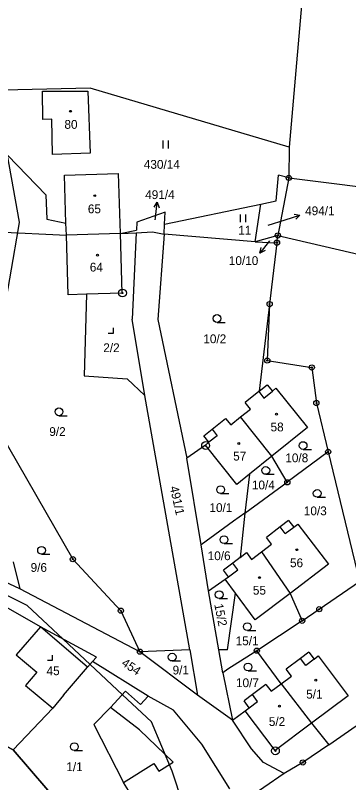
# Model space of a CAD drawing. Extents: x -547623 to -538651, y -1096714 to -1086522.
# Drawn here: x -544040.8 to -543976.5, y -1094334.7 to -1094186.5 of the extents above; entities that cross this region are included whole.
import ezdxf

# ---------------------------------------------------------------- set-up
doc = ezdxf.new("R2010")
doc.units = 0
for name, color, linetype in [('podzemní_provozovana', 7, 'Continuous'), ('Vrstva 1', 7, 'Continuous'), ('Vrstva 25', 7, 'Continuous'), ('Vrstva 33', 7, 'Continuous'), ('Vrstva 41', 7, 'Continuous'), ('Vrstva 52', 7, 'Continuous'), ('Vrstva 83', 7, 'Continuous'), ('Vrstva 86', 7, 'Continuous'), ('Vrstva 90', 7, 'Continuous'), ('Vrstva 92', 7, 'Continuous')]:
    doc.layers.add(name, color=color, linetype=linetype)

msp = doc.modelspace()

# ---------------------------------------------------------------- linework, layer by layer
at = {"layer": 'podzemní_provozovana'}
for p, q in [((-544013.76, -1094225.62), (-544013.41, -1094222.64)), ((-543988.73, -1094226.03), (-543985.87, -1094225.13)), ((-543991.75, -1094230.09), (-543993.59, -1094232.46))]:
    msp.add_line(p, q, dxfattribs=at)
for points in [[(-544014.02, -1094223.58), (-544013.41, -1094222.64), (-544013.03, -1094223.69)], [(-543986.97, -1094224.95), (-543985.87, -1094225.13), (-543986.67, -1094225.91)], [(-544013.81, -1094226.06), (-544013.76, -1094225.62)], [(-543992.02, -1094227.07), (-543988.73, -1094226.03)], [(-543992.58, -1094231.98), (-543993.59, -1094232.46), (-543993.37, -1094231.36)]]:
    msp.add_lwpolyline(points, dxfattribs=at)
at = {"layer": 'Vrstva 1'}
for p, q in [((-544067.1, -1094227.25), (-544030.94, -1094229)), ((-544020.57, -1094228.67), (-544017.45, -1094228.52)), ((-544017.45, -1094228.52), (-544018.26, -1094245.19)), ((-544017.45, -1094228.52), (-544014.33, -1094228.37)), ((-544014.33, -1094228.37), (-544012.05, -1094228.79)), ((-543994.5, -1094230.28), (-543990.3, -1094230.44)), ((-543990.3, -1094230.44), (-543991.33, -1094239.02)), ((-544043.93, -1094266.9), (-544029.68, -1094291.56)), ((-544029.68, -1094291.56), (-544020.41, -1094301.51)), ((-544020.41, -1094301.51), (-544016.74, -1094309.43))]:
    msp.add_line(p, q, dxfattribs=at)
for points in [[(-543978.37, -1094101.76), (-543987.94, -1094211.97)], [(-544026.34, -1094200.6), (-544051.54, -1094201.17)], [(-544035.51, -1094201.17), (-544026.82, -1094201.16)], [(-544035.48, -1094206.64), (-544035.51, -1094201.17)], [(-544026.82, -1094201.16), (-544026.36, -1094213.16)], [(-543987.94, -1094211.97), (-544026.34, -1094200.6)], [(-544034.89, -1094221.21), (-544053.29, -1094202.18)], [(-544033.76, -1094206.56), (-544035.48, -1094206.64)], [(-544033.58, -1094213.44), (-544033.76, -1094206.56)], [(-543987.94, -1094211.97), (-543988.03, -1094217.93)], [(-544026.36, -1094213.16), (-544033.58, -1094213.44)], [(-544031.31, -1094217.42), (-544020.94, -1094217.1)], [(-544031.02, -1094226.68), (-544031.31, -1094217.42)], [(-544020.94, -1094217.1), (-544020.57, -1094228.67)], [(-543990.45, -1094222.36), (-543990.02, -1094217.41)], [(-543988.03, -1094217.93), (-543990.02, -1094217.41)], [(-543988.03, -1094217.93), (-543990.13, -1094229.05)], [(-543988.03, -1094217.93), (-543944.42, -1094223.39)], [(-544034.89, -1094221.21), (-544034.73, -1094225.87)], [(-544011.97, -1094226.87), (-543993.43, -1094222.98)], [(-543994.5, -1094230.28), (-543993.43, -1094222.98)], [(-543993.43, -1094222.98), (-543990.45, -1094222.36)], [(-544011.87, -1094224.58), (-544017.34, -1094226.45)], [(-544011.97, -1094226.87), (-544011.87, -1094224.58)], [(-544034.73, -1094225.87), (-544031.02, -1094226.68)], [(-544030.94, -1094229), (-544031.02, -1094226.68)], [(-544017.34, -1094226.45), (-544017.43, -1094228.01)], [(-544012.05, -1094228.79), (-544011.97, -1094226.87)], [(-544020.57, -1094228.67), (-544030.94, -1094229)], [(-544030.58, -1094240.52), (-544030.94, -1094229)], [(-544020.57, -1094228.67), (-544017.43, -1094228.01)], [(-544020.57, -1094228.67), (-544020.21, -1094240.19)], [(-544012.05, -1094228.79), (-544013.3, -1094245.27)], [(-543994.5, -1094230.28), (-544012.05, -1094228.79)], [(-543990.13, -1094229.05), (-543994.5, -1094230.28)], [(-543990.3, -1094230.44), (-543990.13, -1094229.05)], [(-543990.13, -1094229.05), (-543950.58, -1094238.27)], [(-543991.33, -1094239.02), (-543991.72, -1094242.31)], [(-544027.08, -1094240.41), (-544030.58, -1094240.52)], [(-544027.08, -1094240.41), (-544027.48, -1094256.13)], [(-544020.21, -1094240.19), (-544027.08, -1094240.41)], [(-543991.72, -1094242.31), (-543993.71, -1094259.11)], [(-543991.72, -1094242.31), (-543992.17, -1094253.21)], [(-544015.81, -1094259.93), (-544018.26, -1094245.19)], [(-544013.3, -1094245.27), (-544007.67, -1094272.07)], [(-543992.17, -1094253.21), (-543983.58, -1094254.54)], [(-543983.58, -1094254.54), (-543982.7, -1094261.41)], [(-544027.48, -1094256.13), (-544019.18, -1094256.72)], [(-544019.18, -1094256.72), (-544015.81, -1094259.93)], [(-543993.71, -1094259.11), (-543992.19, -1094257.88)], [(-543992.19, -1094257.88), (-543991.18, -1094259.13)], [(-543991.18, -1094259.13), (-543990.49, -1094258.56)], [(-543990.49, -1094258.56), (-543984.41, -1094266.1)], [(-544007.12, -1094309.08), (-544015.81, -1094259.93)], [(-543993.83, -1094259.21), (-543996.44, -1094261.32)], [(-543993.71, -1094259.11), (-543993.83, -1094259.21)], [(-543995.43, -1094262.57), (-543996.44, -1094261.32)], [(-543982.7, -1094261.41), (-543980.41, -1094270.83)], [(-543997.31, -1094264.08), (-543995.43, -1094262.57)], [(-544002.82, -1094266.48), (-544000.21, -1094264.37)], [(-544000.21, -1094264.37), (-543999.2, -1094265.62)], [(-543999.2, -1094265.62), (-543997.31, -1094264.08)], [(-543991.29, -1094271.65), (-543997.31, -1094264.08)], [(-543984.41, -1094266.1), (-543991.29, -1094271.65)], [(-544004.44, -1094267.72), (-544002.82, -1094266.48)], [(-544003.43, -1094268.97), (-544004.44, -1094267.72)], [(-544004.12, -1094269.52), (-544003.43, -1094268.97)], [(-544004.12, -1094269.52), (-544007.67, -1094272.07)], [(-543998.06, -1094277.11), (-544004.12, -1094269.52)], [(-543980.41, -1094270.83), (-543988.31, -1094276.71)], [(-543980.41, -1094270.83), (-543974.4, -1094295.89)], [(-544004.95, -1094288.81), (-544007.67, -1094272.07)], [(-543991.29, -1094271.65), (-543995.61, -1094275.13)], [(-543988.31, -1094276.71), (-543991.29, -1094271.65)], [(-543995.61, -1094275.13), (-543998.06, -1094277.11)], [(-543995.61, -1094275.13), (-543996.5, -1094282.67)], [(-543996.5, -1094282.67), (-543988.31, -1094276.71)], [(-543996.5, -1094282.67), (-543998.67, -1094284.24)], [(-543996.5, -1094282.67), (-543997.38, -1094291.21)], [(-543988.06, -1094284.11), (-543989.67, -1094285.33)], [(-543988.06, -1094284.11), (-543987.08, -1094285.39)], [(-543998.67, -1094284.24), (-544004.95, -1094288.81)], [(-543989.67, -1094285.33), (-543992.32, -1094287.35)], [(-543987.08, -1094285.39), (-543986.28, -1094284.78)], [(-543986.28, -1094284.78), (-543980.38, -1094292.53)], [(-543993.27, -1094290.11), (-543991.34, -1094288.63)], [(-543991.34, -1094288.63), (-543992.32, -1094287.35)], [(-544003.52, -1094297.65), (-544004.95, -1094288.81)], [(-543995.21, -1094291.59), (-543993.27, -1094290.11)], [(-543993.27, -1094290.11), (-543987.75, -1094298.17)], [(-543997.38, -1094291.21), (-543998.84, -1094292.32)], [(-543997.38, -1094291.21), (-543996.19, -1094290.3)], [(-543996.19, -1094290.3), (-543995.21, -1094291.59)], [(-544039.92, -1094297.26), (-544051.82, -1094291.75)], [(-544041.17, -1094292.07), (-544039.92, -1094297.26)], [(-543998.84, -1094292.32), (-544000.61, -1094293.66)], [(-543980.38, -1094292.53), (-543987.75, -1094298.17)], [(-543999.63, -1094294.95), (-544000.61, -1094293.66)], [(-544003.52, -1094297.65), (-544000.27, -1094295.44)], [(-544000.27, -1094295.44), (-543999.63, -1094294.95)], [(-543998.32, -1094298.1), (-544000.27, -1094295.44)], [(-543982.14, -1094301.22), (-543974.4, -1094295.89)], [(-544016.74, -1094309.43), (-544039.92, -1094297.26)], [(-544001.54, -1094309.08), (-544003.52, -1094297.65)], [(-543999.82, -1094309.05), (-543998.32, -1094298.1)], [(-543994.51, -1094303.29), (-543998.32, -1094298.1)], [(-543987.75, -1094298.17), (-543994.51, -1094303.29)], [(-543987.75, -1094298.17), (-543985.43, -1094303.46)], [(-544035.95, -1094304.62), (-544044.39, -1094299.81)], [(-543985.43, -1094303.46), (-543982.14, -1094301.22)], [(-543985.43, -1094303.46), (-543994.19, -1094309.23)], [(-544035.95, -1094304.62), (-544040.59, -1094310.02)], [(-544025.14, -1094310.49), (-544035.95, -1094304.62)], [(-544007.12, -1094309.08), (-544016.74, -1094309.43)], [(-544007.12, -1094309.08), (-544005.64, -1094317.84)], [(-543999.82, -1094309.05), (-544001.54, -1094309.08)], [(-544000.77, -1094313.53), (-544001.54, -1094309.08)], [(-543994.19, -1094309.23), (-543999.79, -1094312.79)], [(-543989.47, -1094315.61), (-543994.19, -1094309.23)], [(-544040.59, -1094310.02), (-544036.64, -1094313.41)], [(-544025.88, -1094311.32), (-544025.14, -1094310.49)], [(-544005.64, -1094317.84), (-544016.74, -1094309.43)], [(-543985.74, -1094310.74), (-543988.5, -1094312.81)], [(-543984.13, -1094309.53), (-543985.74, -1094310.74)], [(-543984.13, -1094309.53), (-543983.14, -1094310.85)], [(-543983.14, -1094310.85), (-543982.34, -1094310.25)], [(-543982.34, -1094310.25), (-543976.57, -1094317.94)], [(-544026.87, -1094312.42), (-544025.88, -1094311.32)], [(-544015.15, -1094318.03), (-544025.88, -1094311.32)], [(-544036.64, -1094313.41), (-544038.85, -1094315.97)], [(-544031.48, -1094317.84), (-544026.87, -1094312.42)], [(-543999.79, -1094312.79), (-544000.77, -1094313.53)], [(-544000.77, -1094313.53), (-543998.88, -1094322.67)], [(-543987.51, -1094314.13), (-543988.5, -1094312.81)], [(-543989.47, -1094315.61), (-543987.51, -1094314.13)], [(-544038.85, -1094315.97), (-544033.53, -1094320.3)], [(-543992.42, -1094315.76), (-543995.03, -1094317.71)], [(-543992.42, -1094315.76), (-543991.43, -1094317.08)], [(-543991.43, -1094317.08), (-543989.47, -1094315.61)], [(-543989.47, -1094315.61), (-543983.62, -1094323.24)], [(-543980.3, -1094327.39), (-543964.66, -1094316.54)], [(-544031.48, -1094317.84), (-544033.53, -1094320.3)], [(-544022.4, -1094320.2), (-544019.52, -1094317.08)], [(-544019.52, -1094317.08), (-544016.6, -1094319.63)], [(-544016.6, -1094319.63), (-544015.15, -1094318.03)], [(-544010.28, -1094320.72), (-544015.15, -1094318.03)], [(-543998.88, -1094322.67), (-544005.64, -1094317.84)], [(-543995.03, -1094317.71), (-543996.63, -1094318.91)], [(-543976.57, -1094317.94), (-543983.62, -1094323.24)], [(-543995.64, -1094320.24), (-543996.63, -1094318.91)], [(-544033.53, -1094320.3), (-544041.23, -1094328.36)], [(-544022.4, -1094320.2), (-544025.66, -1094323.49)], [(-544004.83, -1094327.27), (-544010.28, -1094320.72)], [(-543998.88, -1094322.67), (-543996.44, -1094320.84)], [(-543996.44, -1094320.84), (-543995.64, -1094320.24)], [(-543995.24, -1094328.21), (-543998.88, -1094322.67)], [(-544025.66, -1094323.49), (-544019.9, -1094334.68)], [(-543983.62, -1094323.24), (-543980.3, -1094327.39)], [(-543999.38, -1094335.89), (-544004.83, -1094327.27)], [(-543992.88, -1094330.81), (-543995.24, -1094328.21)], [(-543980.3, -1094327.39), (-543985.3, -1094330.82)], [(-543988.89, -1094332.97), (-543992.88, -1094330.81)], [(-543985.3, -1094330.82), (-543988.89, -1094332.97)], [(-543988.89, -1094332.97), (-543996.75, -1094338.37)], [(-544018.94, -1094336.21), (-544019.9, -1094334.68)]]:
    msp.add_lwpolyline(points, dxfattribs=at)
at = {"layer": 'Vrstva 25'}
for p, q in [((-544012.24, -1094212.24), (-544012.24, -1094210.74)), ((-544011.24, -1094212.24), (-544011.24, -1094210.74)), ((-543997.34, -1094226.47), (-543997.34, -1094224.97)), ((-543996.34, -1094226.47), (-543996.34, -1094224.97)), ((-544001.87, -1094245.83), (-544000.27, -1094245.83)), ((-544032.36, -1094263.85), (-544030.76, -1094263.85)), ((-543985.26, -1094270.37), (-543983.66, -1094270.37)), ((-543992.46, -1094275.17), (-543990.86, -1094275.17)), ((-544001.18, -1094278.9), (-543999.58, -1094278.9)), ((-543982.54, -1094279.61), (-543980.94, -1094279.61)), ((-544000.51, -1094288.55), (-543998.91, -1094288.55)), ((-544035.72, -1094290.61), (-544034.12, -1094290.61)), ((-544001.45, -1094299.16), (-543999.85, -1094299.16)), ((-543996.01, -1094305.33), (-543994.41, -1094305.33)), ((-544010.52, -1094311.22), (-544008.92, -1094311.22)), ((-543995.88, -1094313.12), (-543994.28, -1094313.12)), ((-544029.41, -1094328.52), (-544027.81, -1094328.52))]:
    msp.add_line(p, q, dxfattribs=at)
for points in [[(-544022.85, -1094247.9), (-544021.85, -1094247.9), (-544021.85, -1094246.9)], [(-544034.6, -1094311.08), (-544033.6, -1094311.08), (-544033.6, -1094310.08)]]:
    msp.add_lwpolyline(points, dxfattribs=at)
for centre, radius in [((-544030.15, -1094205.06), 0.175), ((-544025.46, -1094221.36), 0.175), ((-544024.94, -1094232.86), 0.175), ((-544001.87, -1094245.08), 0.75), ((-544032.36, -1094263.1), 0.75), ((-543990.39, -1094263.55), 0.175), ((-543997.68, -1094269.21), 0.175), ((-543985.26, -1094269.62), 0.75), ((-543992.46, -1094274.42), 0.75), ((-544001.18, -1094278.15), 0.75), ((-543982.54, -1094278.86), 0.75), ((-544000.51, -1094287.8), 0.75), ((-544035.72, -1094289.86), 0.75), ((-543986.47, -1094289.74), 0.175), ((-543993.67, -1094295.12), 0.175), ((-544001.45, -1094298.41), 0.75), ((-543996.01, -1094304.58), 0.75), ((-544010.52, -1094310.47), 0.75), ((-543995.88, -1094312.37), 0.75), ((-543982.82, -1094314.92), 0.175), ((-543989.84, -1094319.94), 0.175), ((-544029.41, -1094327.77), 0.75)]:
    msp.add_circle(centre, radius, dxfattribs=at)
at = {"layer": 'Vrstva 33'}
for points in [[(-543993.83, -1094259.21), (-543992.82, -1094260.45)], [(-543992.82, -1094260.45), (-543991.18, -1094259.13)], [(-544001.82, -1094267.73), (-544003.43, -1094268.97)], [(-544002.82, -1094266.48), (-544001.82, -1094267.73)], [(-543988.69, -1094286.62), (-543989.67, -1094285.33)], [(-543988.69, -1094286.62), (-543987.08, -1094285.39)], [(-543997.86, -1094293.6), (-543998.84, -1094292.32)], [(-543999.63, -1094294.95), (-543997.86, -1094293.6)], [(-544026.87, -1094312.42), (-544035.95, -1094304.62)], [(-543984.74, -1094312.06), (-543985.74, -1094310.74)], [(-543983.14, -1094310.85), (-543984.74, -1094312.06)], [(-543994.04, -1094319.03), (-543995.03, -1094317.71)], [(-543995.64, -1094320.24), (-543994.04, -1094319.03)], [(-544016.8, -1094324.53), (-544022.4, -1094320.2)], [(-543990.67, -1094328.53), (-543996.44, -1094320.84)], [(-543983.62, -1094323.24), (-543990.67, -1094328.53)], [(-544010.31, -1094330.76), (-544016.8, -1094324.53)], [(-544019.9, -1094334.68), (-544014.07, -1094330.99)], [(-544014.07, -1094330.99), (-544013.1, -1094332.52)], [(-544013.1, -1094332.52), (-544010.31, -1094330.76)]]:
    msp.add_lwpolyline(points, dxfattribs=at)
at = {"layer": 'Vrstva 41'}
msp.add_lwpolyline([(-544041.23, -1094328.36), (-544031.33, -1094339.81)], dxfattribs=at)
msp.add_lwpolyline([(-544041.23, -1094328.36), (-544031.33, -1094339.81)], dxfattribs=at)
at = {"layer": 'Vrstva 52'}
for points in [[(-544051.5, -1094294), (-544051.17, -1094292.05), (-544049.81, -1094283.86), (-544047.27, -1094268.6), (-544047.1, -1094267.58), (-544047, -1094267), (-544040.2, -1094227.68), (-544040, -1094226.5), (-544042.3, -1094213.54), (-544044, -1094204), (-544046.2, -1094201.05), (-544064.69, -1094176.27), (-544067.5, -1094172.5), (-544071, -1094159), (-544070, -1094123), (-544060.93, -1094104.38), (-544060.5, -1094103.5), (-544048.5, -1094087), (-544034, -1094054), (-544030.47, -1094048.38), (-544020.5, -1094032.5), (-543990.5, -1094000)], [(-544000.5, -1094363), (-544003.48, -1094353.91), (-544006.4, -1094344.99), (-544010.5, -1094332.5), (-544014.5, -1094323), (-544020.12, -1094317.73), (-544026.37, -1094311.87), (-544030.47, -1094308.03), (-544031.56, -1094307), (-544038.5, -1094300.5), (-544051.5, -1094294)], [(-544256.41, -1094456.65), (-544259.86, -1094447.12), (-544260.28, -1094444.5), (-544231.13, -1094433.92), (-544208.13, -1094433.1), (-544199.85, -1094432.08), (-544183.67, -1094429.57), (-544167.93, -1094423.38), (-544136.49, -1094408.77), (-544127.55, -1094406.74), (-544112.5, -1094399.93), (-544097.67, -1094392.87), (-544079.54, -1094384.23), (-544042.43, -1094367.42), (-544044.7, -1094363.39), (-544035.76, -1094355.89), (-544029.79, -1094349.64), (-544029.75, -1094347.5), (-544031.33, -1094339.81), (-544041.23, -1094328.36), (-544055.69, -1094320.85), (-544071.96, -1094309.67)], [(-544071.96, -1094309.67), (-544055.69, -1094320.85), (-544041.23, -1094328.36), (-544031.33, -1094339.81), (-544029.75, -1094347.5), (-544029.79, -1094349.64), (-544035.76, -1094355.89), (-544040.27, -1094359.67), (-544044.7, -1094363.39), (-544042.43, -1094367.42), (-544079.54, -1094384.23), (-544086.61, -1094387.6), (-544097.67, -1094392.87), (-544112.5, -1094399.93), (-544127.55, -1094406.74), (-544136.49, -1094408.77), (-544167.93, -1094423.38), (-544183.67, -1094429.57), (-544199.85, -1094432.08), (-544208.13, -1094433.1), (-544231.13, -1094433.92), (-544260.28, -1094444.5), (-544259.86, -1094447.12), (-544256.41, -1094456.65)]]:
    msp.add_lwpolyline(points, dxfattribs=at)
at = {"layer": 'Vrstva 83'}
for centre, radius in [((-543988.03, -1094217.93), 0.5), ((-543988.03, -1094217.93), 0.1), ((-543990.13, -1094229.05), 0.5), ((-543990.13, -1094229.05), 0.1), ((-543990.3, -1094230.44), 0.5), ((-543990.3, -1094230.44), 0.1), ((-544020.11, -1094240.17), 0.75), ((-544020.11, -1094240.17), 0.1), ((-543991.72, -1094242.31), 0.5), ((-543991.72, -1094242.31), 0.1), ((-543992.17, -1094253.21), 0.5), ((-543992.17, -1094253.21), 0.1), ((-543983.58, -1094254.54), 0.5), ((-543983.58, -1094254.54), 0.1), ((-543982.7, -1094261.41), 0.5), ((-543982.7, -1094261.41), 0.1), ((-544004.08, -1094269.61), 0.75), ((-544004.08, -1094269.61), 0.1), ((-543980.41, -1094270.83), 0.5), ((-543980.41, -1094270.83), 0.1), ((-543988.31, -1094276.71), 0.5), ((-543988.31, -1094276.71), 0.1), ((-544029.68, -1094291.56), 0.5), ((-544029.68, -1094291.56), 0.1), ((-544020.41, -1094301.51), 0.5), ((-544020.41, -1094301.51), 0.1), ((-543982.14, -1094301.22), 0.5), ((-543982.14, -1094301.22), 0.1), ((-543985.43, -1094303.46), 0.5), ((-543985.43, -1094303.46), 0.1), ((-544016.74, -1094309.43), 0.5), ((-544016.74, -1094309.43), 0.1), ((-543994.19, -1094309.23), 0.5), ((-543994.19, -1094309.23), 0.1), ((-543990.6, -1094328.57), 0.75), ((-543990.6, -1094328.57), 0.1), ((-543985.3, -1094330.82), 0.5), ((-543985.3, -1094330.82), 0.1)]:
    msp.add_circle(centre, radius, dxfattribs=at)
at = {"layer": 'Vrstva 90'}
for points in [[(-544035.51, -1094201.17), (-544026.82, -1094201.16)], [(-544035.48, -1094206.64), (-544035.51, -1094201.17)], [(-544026.82, -1094201.16), (-544026.36, -1094213.16)], [(-544033.76, -1094206.56), (-544035.48, -1094206.64)], [(-544033.58, -1094213.44), (-544033.76, -1094206.56)], [(-544026.36, -1094213.16), (-544033.58, -1094213.44)], [(-544031.31, -1094217.42), (-544020.94, -1094217.1)], [(-544031.02, -1094226.68), (-544031.31, -1094217.42)], [(-544020.94, -1094217.1), (-544020.57, -1094228.67)], [(-544030.94, -1094229), (-544031.02, -1094226.68)], [(-544020.57, -1094228.67), (-544030.94, -1094229)], [(-544020.57, -1094228.67), (-544030.94, -1094229)], [(-544030.58, -1094240.52), (-544030.94, -1094229)], [(-544020.57, -1094228.67), (-544020.21, -1094240.19)], [(-544027.08, -1094240.41), (-544030.58, -1094240.52)], [(-544020.21, -1094240.19), (-544027.08, -1094240.41)], [(-543991.18, -1094259.13), (-543990.49, -1094258.56)], [(-543990.49, -1094258.56), (-543984.41, -1094266.1)], [(-543993.83, -1094259.21), (-543996.44, -1094261.32)], [(-543993.83, -1094259.21), (-543992.82, -1094260.45)], [(-543992.82, -1094260.45), (-543991.18, -1094259.13)], [(-543995.43, -1094262.57), (-543996.44, -1094261.32)], [(-543997.31, -1094264.08), (-543995.43, -1094262.57)], [(-544002.82, -1094266.48), (-544000.21, -1094264.37)], [(-544000.21, -1094264.37), (-543999.2, -1094265.62)], [(-543999.2, -1094265.62), (-543997.31, -1094264.08)], [(-543991.29, -1094271.65), (-543997.31, -1094264.08)], [(-543991.29, -1094271.65), (-543997.31, -1094264.08)], [(-543984.41, -1094266.1), (-543991.29, -1094271.65)], [(-544001.82, -1094267.73), (-544003.43, -1094268.97)], [(-544002.82, -1094266.48), (-544001.82, -1094267.73)], [(-544004.12, -1094269.52), (-544003.43, -1094268.97)], [(-543998.06, -1094277.11), (-544004.12, -1094269.52)], [(-543991.29, -1094271.65), (-543995.61, -1094275.13)], [(-543995.61, -1094275.13), (-543998.06, -1094277.11)], [(-543989.67, -1094285.33), (-543992.32, -1094287.35)], [(-543988.69, -1094286.62), (-543989.67, -1094285.33)], [(-543988.69, -1094286.62), (-543987.08, -1094285.39)], [(-543987.08, -1094285.39), (-543986.28, -1094284.78)], [(-543986.28, -1094284.78), (-543980.38, -1094292.53)], [(-543993.27, -1094290.11), (-543991.34, -1094288.63)], [(-543991.34, -1094288.63), (-543992.32, -1094287.35)], [(-543995.21, -1094291.59), (-543993.27, -1094290.11)], [(-543993.27, -1094290.11), (-543987.75, -1094298.17)], [(-543993.27, -1094290.11), (-543987.75, -1094298.17)], [(-543997.38, -1094291.21), (-543998.84, -1094292.32)], [(-543997.38, -1094291.21), (-543996.19, -1094290.3)], [(-543996.19, -1094290.3), (-543995.21, -1094291.59)], [(-543997.86, -1094293.6), (-543998.84, -1094292.32)], [(-543980.38, -1094292.53), (-543987.75, -1094298.17)], [(-543999.63, -1094294.95), (-543997.86, -1094293.6)], [(-544000.27, -1094295.44), (-543999.63, -1094294.95)], [(-543998.32, -1094298.1), (-544000.27, -1094295.44)], [(-543994.51, -1094303.29), (-543998.32, -1094298.1)], [(-543987.75, -1094298.17), (-543994.51, -1094303.29)], [(-543985.74, -1094310.74), (-543988.5, -1094312.81)], [(-543984.74, -1094312.06), (-543985.74, -1094310.74)], [(-543983.14, -1094310.85), (-543984.74, -1094312.06)], [(-543983.14, -1094310.85), (-543982.34, -1094310.25)], [(-543982.34, -1094310.25), (-543976.57, -1094317.94)], [(-543987.51, -1094314.13), (-543988.5, -1094312.81)], [(-543989.47, -1094315.61), (-543987.51, -1094314.13)], [(-543992.42, -1094315.76), (-543995.03, -1094317.71)], [(-543992.42, -1094315.76), (-543991.43, -1094317.08)], [(-543991.43, -1094317.08), (-543989.47, -1094315.61)], [(-543989.47, -1094315.61), (-543983.62, -1094323.24)], [(-543989.47, -1094315.61), (-543983.62, -1094323.24)], [(-544022.4, -1094320.2), (-544019.52, -1094317.08)], [(-544019.52, -1094317.08), (-544016.6, -1094319.63)], [(-544016.6, -1094319.63), (-544015.15, -1094318.03)], [(-544010.28, -1094320.72), (-544015.15, -1094318.03)], [(-543994.04, -1094319.03), (-543995.03, -1094317.71)], [(-543976.57, -1094317.94), (-543983.62, -1094323.24)], [(-543995.64, -1094320.24), (-543994.04, -1094319.03)], [(-544016.8, -1094324.53), (-544022.4, -1094320.2)], [(-544004.83, -1094327.27), (-544010.28, -1094320.72)], [(-543996.44, -1094320.84), (-543995.64, -1094320.24)], [(-543990.67, -1094328.53), (-543996.44, -1094320.84)], [(-543983.62, -1094323.24), (-543990.67, -1094328.53)], [(-544010.31, -1094330.76), (-544016.8, -1094324.53)], [(-543999.38, -1094335.89), (-544004.83, -1094327.27)], [(-544019.9, -1094334.68), (-544014.07, -1094330.99)], [(-544014.07, -1094330.99), (-544013.1, -1094332.52)], [(-544013.1, -1094332.52), (-544010.31, -1094330.76)], [(-544018.94, -1094336.21), (-544019.9, -1094334.68)]]:
    msp.add_lwpolyline(points, dxfattribs=at)

# ---------------------------------------------------------------- texts
at = {"layer": 'podzemní_provozovana'}
for s, p in [('491/4', (-544015.73, -1094222.02)), ('494/1', (-543984.87, -1094225.13)), ('10/10', (-543999.59, -1094234.75))]:
    msp.add_text(s, height=1.7, dxfattribs=at).set_placement(p)
at = {"layer": 'Vrstva 86'}
for s, height, p in [('430/14', 1.7, (-544015.99, -1094216.17)), ('491/4', 0.1, (-544013.98, -1094226.06)), ('11', 1.7, (-543997.77, -1094228.88)), ('494/1', 0.1, (-543992.19, -1094227.07)), ('10/10', 0.1, (-543991.75, -1094230.09)), ('10/2', 1.7, (-544004.51, -1094249.85)), ('9/2', 1.7, (-544034.23, -1094267.77)), ('10/8', 1.7, (-543988.69, -1094272.84)), ('10/4', 1.7, (-543995.14, -1094278.08)), ('10/1', 1.7, (-544003.33, -1094282.45)), ('10/3', 1.7, (-543985.12, -1094283.08)), ('10/6', 1.7, (-544003.67, -1094291.75)), ('9/6', 1.7, (-544037.83, -1094294.01)), ('15/1', 1.7, (-543998.27, -1094308.18)), ('9/1', 1.7, (-544010.44, -1094313.82)), ('10/7', 1.7, (-543998.21, -1094316.27)), ('1/1', 1.7, (-544030.94, -1094332.49))]:
    msp.add_text(s, height=height, dxfattribs=at).set_placement(p)
for s, rotation, p in [('491/1', 282.664, (-544011, -1094277.64)), ('15/2', 281.2575, (-544002.41, -1094300.32)), ('454', 326.2083, (-544020.44, -1094311.98))]:
    msp.add_text(s, height=1.7, rotation=rotation, dxfattribs=at).set_placement(p)
at = {"layer": 'Vrstva 92'}
for s, p in [('80', (-544031.31, -1094208.45)), ('65', (-544026.79, -1094224.76)), ('64', (-544026.41, -1094236.01)), ('2/2', (-544023.81, -1094251.58)), ('58', (-543991.54, -1094266.88)), ('57', (-543998.75, -1094272.51)), ('56', (-543987.79, -1094293.11)), ('55', (-543994.95, -1094298.41)), ('45', (-544034.76, -1094313.96)), ('5/1', (-543984.66, -1094318.48)), ('5/2', (-543991.87, -1094323.77))]:
    msp.add_text(s, height=1.7, dxfattribs=at).set_placement(p)

doc.saveas('drawing.dxf')
